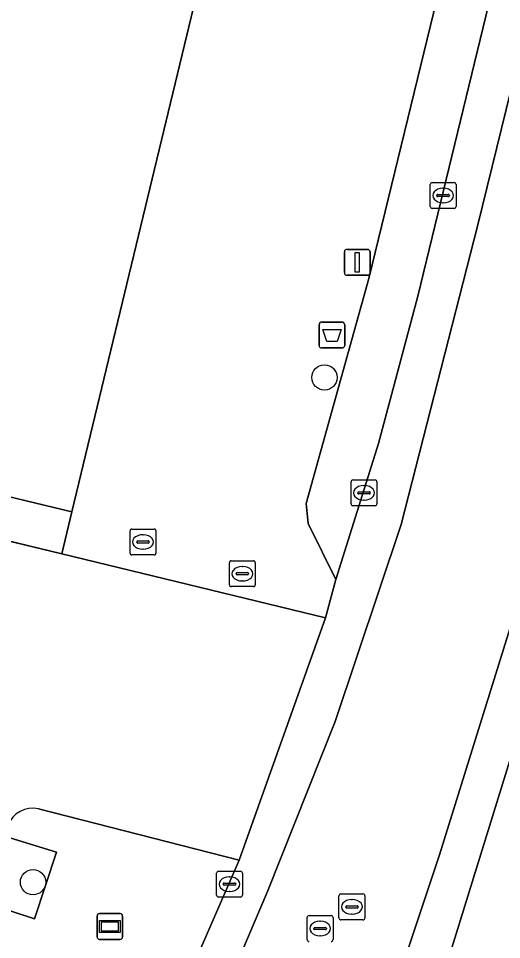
# Model space of a CAD drawing. Extents: x 162803 to 163818, y 381639 to 382475.
# Drawn here: x 163477.02 to 163495.67, y 382116.77 to 382152.37 of the extents above; entities that cross this region are included whole.
import ezdxf

# ---------------------------------------------------------------- set-up
doc = ezdxf.new("R2010")
doc.units = 0
for name, color, linetype in [('IMGEO_Afvalbak', 7, 'Continuous'), ('IMGEO_Boom', 7, 'Continuous'), ('IMGEO_Brandkraan', 7, 'Continuous'), ('IMGEO_Groenvoorziening', 7, 'Continuous'), ('IMGEO_Kolk', 7, 'Continuous'), ('IMGEO_Lichtmast', 7, 'Continuous'), ('IMGEO_Pand', 7, 'Continuous'), ('IMGEO_Pand_overbouw', 7, 'Continuous'), ('IMGEO_Parkeervlak_open', 7, 'Continuous'), ('IMGEO_Reclamebord', 7, 'Continuous'), ('IMGEO_Rijbaan_lokaal_gesloten', 7, 'Continuous'), ('IMGEO_Rijbaan_lokaal_open', 7, 'Continuous'), ('IMGEO_Rioolput', 7, 'Continuous'), ('IMGEO_Voetpad_open', 7, 'Continuous')]:
    doc.layers.add(name, color=color, linetype=linetype)

msp = doc.modelspace()

# ---------------------------------------------------------------- linework, layer by layer
at = {"layer": 'IMGEO_Afvalbak'}
for p, q in [((163488.626, 382139.732), (163488.626, 382140.532)), ((163488.626, 382140.532), (163488.626, 382139.732)), ((163488.726, 382140.632), (163489.516, 382140.632)), ((163489.516, 382140.632), (163488.726, 382140.632)), ((163489.616, 382140.532), (163489.616, 382139.732)), ((163489.616, 382139.732), (163489.616, 382140.532)), ((163489.516, 382139.632), (163488.726, 382139.632)), ((163488.726, 382139.632), (163489.516, 382139.632))]:
    msp.add_line(p, q, dxfattribs=at)
msp.add_lwpolyline([(163488.769, 382140.346), (163489.473, 382140.346), (163489.324, 382139.876), (163488.918, 382139.876), (163488.769, 382140.346)], dxfattribs=at)
for centre, start, end in [((163488.726, 382140.532), 90, 180), ((163488.726, 382140.532), 90, 180), ((163489.516, 382140.532), 0, 90), ((163489.516, 382140.532), 360, 90), ((163488.726, 382139.732), 180, 270), ((163488.726, 382139.732), 180, 270), ((163489.516, 382139.732), 270, 0), ((163489.516, 382139.732), 270, 0)]:
    msp.add_arc(centre, 0.1, start, end, dxfattribs=at)
at = {"layer": 'IMGEO_Boom'}
for centre in [(163488.832, 382138.492), (163477.579, 382118.985)]:
    msp.add_circle(centre, 0.489, dxfattribs=at)
at = {"layer": 'IMGEO_Brandkraan'}
for p, q in [((163481.325, 382131.708), (163481.325, 382132.56)), ((163481.4, 382132.634), (163482.252, 382132.634)), ((163482.326, 382132.56), (163482.326, 382131.708)), ((163481.813, 382132.414), (163481.838, 382132.414)), ((163481.584, 382132.128), (163481.584, 382132.14)), ((163482.022, 382132.091), (163481.624, 382132.091)), ((163481.627, 382132.177), (163482.025, 382132.177)), ((163481.836, 382131.854), (163481.811, 382131.854)), ((163482.068, 382132.14), (163482.068, 382132.128)), ((163482.252, 382131.634), (163481.4, 382131.634))]:
    msp.add_line(p, q, dxfattribs=at)
for points in [[(163481.325, 382131.708), (163481.325, 382132.56)], [(163481.4, 382132.634), (163482.252, 382132.634)], [(163482.326, 382132.56), (163482.326, 382131.708)], [(163482.252, 382131.634), (163481.4, 382131.634)]]:
    msp.add_lwpolyline(points, dxfattribs=at)
for centre, radius, start, end in [((163481.402, 382132.558), 0.0765, 91.552, 178.448), ((163481.402, 382132.558), 0.0765, 91.552, 178.448), ((163482.25, 382132.558), 0.0765, 1.552, 88.448), ((163482.25, 382132.558), 0.0765, 1.552, 88.448), ((163481.624, 382132.137), 0.0403, 85.8775, 175.7526), ((163481.621, 382132.127), 0.0366, 178.938, 274.7102), ((163482.025, 382132.134), 0.043, 264.8664, 352.4533), ((163482.029, 382132.139), 0.0386, 1.7309, 96.639), ((163481.402, 382131.71), 0.0765, 181.552, 268.448), ((163481.402, 382131.71), 0.0765, 181.552, 268.448), ((163482.25, 382131.71), 0.0765, 271.552, 358.448), ((163482.25, 382131.71), 0.0765, 271.552, 358.448)]:
    msp.add_arc(centre, radius, start, end, dxfattribs=at)
for centre, major_axis, ratio, start_param, end_param in [((163481.812, 382132.134), (-0.387, 0.002), 0.722429, 4.712389, 7.853982), ((163481.837, 382132.134), (-0.39, 0.002), 0.717154, 1.570796, 4.712389)]:
    msp.add_ellipse(centre, major_axis=major_axis, ratio=ratio, start_param=start_param, end_param=end_param, dxfattribs=at)
at = {"layer": 'IMGEO_Groenvoorziening'}
msp.add_lwpolyline([(163475.858, 382118.142), (163477.64, 382117.575), (163478.484, 382120.147), (163476.511, 382120.752)], close=True, dxfattribs=at)
at = {"layer": 'IMGEO_Kolk'}
for p, q in [((163492.914, 382145.098), (163492.914, 382145.95)), ((163492.989, 382146.024), (163493.841, 382146.024)), ((163493.402, 382145.804), (163493.427, 382145.804)), ((163493.915, 382145.95), (163493.915, 382145.098)), ((163493.173, 382145.518), (163493.173, 382145.53)), ((163493.611, 382145.481), (163493.213, 382145.481)), ((163493.216, 382145.567), (163493.614, 382145.567)), ((163493.657, 382145.53), (163493.657, 382145.518)), ((163493.841, 382145.024), (163492.989, 382145.024)), ((163493.425, 382145.244), (163493.4, 382145.244)), ((163489.858, 382133.606), (163489.858, 382134.458)), ((163489.933, 382134.532), (163490.785, 382134.532)), ((163490.859, 382134.458), (163490.859, 382133.606)), ((163490.117, 382134.026), (163490.117, 382134.038)), ((163490.555, 382133.989), (163490.157, 382133.989)), ((163490.16, 382134.075), (163490.558, 382134.075)), ((163490.346, 382134.312), (163490.371, 382134.312)), ((163490.601, 382134.038), (163490.601, 382134.026)), ((163490.369, 382133.752), (163490.344, 382133.752)), ((163490.785, 382133.532), (163489.933, 382133.532)), ((163484.74, 382119.41), (163485.592, 382119.41)), ((163484.665, 382118.484), (163484.665, 382119.336)), ((163485.153, 382119.19), (163485.178, 382119.19)), ((163485.666, 382119.336), (163485.666, 382118.484)), ((163484.924, 382118.904), (163484.924, 382118.916)), ((163485.362, 382118.867), (163484.964, 382118.867)), ((163484.967, 382118.953), (163485.365, 382118.953)), ((163485.408, 382118.916), (163485.408, 382118.904)), ((163485.592, 382118.41), (163484.74, 382118.41)), ((163485.176, 382118.63), (163485.151, 382118.63))]:
    msp.add_line(p, q, dxfattribs=at)
for points in [[(163492.914, 382145.098), (163492.914, 382145.95)], [(163492.989, 382146.024), (163493.841, 382146.024)], [(163493.915, 382145.95), (163493.915, 382145.098)], [(163493.841, 382145.024), (163492.989, 382145.024)], [(163489.858, 382133.606), (163489.858, 382134.458)], [(163489.933, 382134.532), (163490.785, 382134.532)], [(163490.859, 382134.458), (163490.859, 382133.606)], [(163490.785, 382133.532), (163489.933, 382133.532)], [(163484.74, 382119.41), (163485.592, 382119.41)], [(163484.665, 382118.484), (163484.665, 382119.336)], [(163485.666, 382119.336), (163485.666, 382118.484)], [(163485.592, 382118.41), (163484.74, 382118.41)]]:
    msp.add_lwpolyline(points, dxfattribs=at)
for centre, radius, start, end in [((163492.991, 382145.948), 0.0765, 91.552, 178.448), ((163492.991, 382145.948), 0.0765, 91.552, 178.448), ((163493.839, 382145.948), 0.0765, 1.552, 88.448), ((163493.839, 382145.948), 0.0765, 1.552, 88.448), ((163493.213, 382145.527), 0.0403, 85.8775, 175.7526), ((163493.21, 382145.517), 0.0366, 178.938, 274.7102), ((163493.614, 382145.524), 0.043, 264.8664, 352.4533), ((163493.618, 382145.529), 0.0386, 1.7309, 96.639), ((163492.991, 382145.1), 0.0765, 181.552, 268.448), ((163492.991, 382145.1), 0.0765, 181.552, 268.448), ((163493.839, 382145.1), 0.0765, 271.552, 358.448), ((163493.839, 382145.1), 0.0765, 271.552, 358.448), ((163489.935, 382134.456), 0.0765, 91.552, 178.448), ((163489.935, 382134.456), 0.0765, 91.552, 178.448), ((163490.783, 382134.456), 0.0765, 1.552, 88.448), ((163490.783, 382134.456), 0.0765, 1.552, 88.448), ((163490.157, 382134.035), 0.0403, 85.8775, 175.7526), ((163490.154, 382134.025), 0.0366, 178.938, 274.7102), ((163490.558, 382134.032), 0.043, 264.8664, 352.4533), ((163490.562, 382134.037), 0.0386, 1.7309, 96.639), ((163489.935, 382133.608), 0.0765, 181.552, 268.448), ((163489.935, 382133.608), 0.0765, 181.552, 268.448), ((163490.783, 382133.608), 0.0765, 271.552, 358.448), ((163490.783, 382133.608), 0.0765, 271.552, 358.448), ((163484.742, 382119.334), 0.0765, 91.552, 178.448), ((163484.742, 382119.334), 0.0765, 91.552, 178.448), ((163485.59, 382119.334), 0.0765, 1.552, 88.448), ((163485.59, 382119.334), 0.0765, 1.552, 88.448), ((163484.964, 382118.913), 0.0403, 85.8775, 175.7526), ((163484.961, 382118.903), 0.0366, 178.938, 274.7102), ((163485.365, 382118.91), 0.043, 264.8664, 352.4533), ((163485.369, 382118.915), 0.0386, 1.7309, 96.639), ((163484.742, 382118.486), 0.0765, 181.552, 268.448), ((163484.742, 382118.486), 0.0765, 181.552, 268.448), ((163485.59, 382118.486), 0.0765, 271.552, 358.448), ((163485.59, 382118.486), 0.0765, 271.552, 358.448)]:
    msp.add_arc(centre, radius, start, end, dxfattribs=at)
for centre, major_axis, ratio, start_param, end_param in [((163493.401, 382145.524), (-0.387, 0.002), 0.722429, 4.712389, 7.853982), ((163493.426, 382145.524), (-0.39, 0.002), 0.717154, 1.570796, 4.712389), ((163490.345, 382134.032), (-0.387, 0.002), 0.722429, 4.712389, 7.853982), ((163490.37, 382134.032), (-0.39, 0.002), 0.717154, 1.570796, 4.712389), ((163485.152, 382118.91), (-0.387, 0.002), 0.722429, 4.712389, 7.853982), ((163485.177, 382118.91), (-0.39, 0.002), 0.717154, 1.570796, 4.712389)]:
    msp.add_ellipse(centre, major_axis=major_axis, ratio=ratio, start_param=start_param, end_param=end_param, dxfattribs=at)
at = {"layer": 'IMGEO_Lichtmast'}
for p, q in [((163489.604, 382142.543), (163489.604, 382143.343)), ((163489.604, 382143.343), (163489.604, 382142.543)), ((163489.704, 382143.443), (163490.494, 382143.443)), ((163490.494, 382143.443), (163489.704, 382143.443)), ((163490.594, 382143.343), (163490.594, 382142.543)), ((163490.594, 382142.543), (163490.594, 382143.343)), ((163490.494, 382142.443), (163489.704, 382142.443)), ((163489.704, 382142.443), (163490.494, 382142.443))]:
    msp.add_line(p, q, dxfattribs=at)
msp.add_lwpolyline([(163490.024, 382143.318), (163490.174, 382143.318), (163490.174, 382142.568), (163490.024, 382142.568), (163490.024, 382143.318)], dxfattribs=at)
for centre, start, end in [((163489.704, 382143.343), 90, 180), ((163489.704, 382143.343), 90, 180), ((163490.494, 382143.343), 0, 90), ((163490.494, 382143.343), 360, 90), ((163489.704, 382142.543), 180, 270), ((163489.704, 382142.543), 180, 270), ((163490.494, 382142.543), 270, 0), ((163490.494, 382142.543), 270, 0)]:
    msp.add_arc(centre, 0.1, start, end, dxfattribs=at)
at = {"layer": 'IMGEO_Pand'}
msp.add_lwpolyline([(163492.2, 382187.783), (163484.443, 382189.652), (163484.757, 382190.954), (163481.58, 382191.719), (163481.258, 382190.383), (163471.018, 382192.85), (163468.827, 382183.755), (163464.518, 382165.864), (163462.446, 382157.262), (163462.153, 382156.046), (163458.574, 382141.188), (163457.512, 382136.78), (163470.776, 382133.584), (163471.165, 382135.2), (163479.075, 382133.295)], close=True, dxfattribs=at)
at = {"layer": 'IMGEO_Pand_overbouw'}
msp.add_lwpolyline([(163479.075, 382133.295), (163471.165, 382135.2), (163470.776, 382133.584), (163478.686, 382131.678)], close=True, dxfattribs=at)
at = {"layer": 'IMGEO_Parkeervlak_open'}
msp.add_lwpolyline([(163501.784, 382180.191), (163500, 382179.052), (163499.578, 382178.783), (163499.292, 382178.279), (163490.549, 382142.313), (163488.122, 382133.616), (163488.205, 382132.845), (163489.269, 382130.682), (163490.921, 382135.937), (163492.433, 382141.632), (163500, 382172.835)], close=True, dxfattribs=at)
at = {"layer": 'IMGEO_Reclamebord'}
for p, q in [((163480.05, 382116.875), (163480.05, 382117.675)), ((163480.05, 382117.675), (163480.05, 382116.875)), ((163480.15, 382117.775), (163480.94, 382117.775)), ((163480.94, 382117.775), (163480.15, 382117.775)), ((163481.04, 382117.675), (163481.04, 382116.875)), ((163481.04, 382116.875), (163481.04, 382117.675)), ((163480.94, 382116.775), (163480.15, 382116.775)), ((163480.15, 382116.775), (163480.94, 382116.775))]:
    msp.add_line(p, q, dxfattribs=at)
for points in [[(163480.151, 382117.507), (163480.939, 382117.507), (163480.939, 382117.043), (163480.151, 382117.043), (163480.151, 382117.507)], [(163480.216, 382117.442), (163480.216, 382117.108), (163480.874, 382117.108), (163480.874, 382117.442), (163480.216, 382117.442)]]:
    msp.add_lwpolyline(points, dxfattribs=at)
for centre, start, end in [((163480.15, 382117.675), 90, 180), ((163480.15, 382117.675), 90, 180), ((163480.94, 382117.675), 0, 90), ((163480.94, 382117.675), 360, 90), ((163480.15, 382116.875), 180, 270), ((163480.15, 382116.875), 180, 270), ((163480.94, 382116.875), 270, 0), ((163480.94, 382116.875), 270, 0)]:
    msp.add_arc(centre, 0.1, start, end, dxfattribs=at)
at = {"layer": 'IMGEO_Rijbaan_lokaal_gesloten'}
for points in [[(163518.277, 382211.062), (163518.16, 382211.245), (163524.848, 382238.45), (163525.218, 382240.21), (163529.338, 382256.343), (163529.634, 382257.552), (163530.338, 382260.39), (163528.706, 382260.766), (163526.46, 382251.061), (163524.776, 382244.371), (163523.364, 382238.62), (163512.256, 382193.448), (163501.707, 382150.226), (163499.769, 382142.519), (163496.345, 382129.936), (163493.27, 382120.04), (163491.083, 382113.477), (163485.511, 382093.716), (163476.268, 382063.863)], [(163482.405, 382078.181), (163483.262, 382080.907), (163484.108, 382083.636), (163484.943, 382086.368), (163485.768, 382089.104), (163486.582, 382091.842), (163487.386, 382094.584), (163488.178, 382097.329), (163488.96, 382100.077), (163489.731, 382102.827), (163490.492, 382105.581), (163491.241, 382108.337), (163491.288, 382108.493), (163496.331, 382124.775), (163497.324, 382127.702), (163500, 382137.009), (163500.389, 382138.362), (163517.835, 382209.914)], [(163507.932, 382197.694), (163505.702, 382188.476), (163504.274, 382182.766), (163499.478, 382163.585), (163498.772, 382160.762), (163494.751, 382144.389), (163491.788, 382132.814), (163489.249, 382125.192), (163486.639, 382118.629), (163482.226, 382108.27), (163480.102, 382103.094), (163476.825, 382092.292)], [(163476.268, 382063.863), (163485.511, 382093.716), (163491.083, 382113.477), (163493.27, 382120.04), (163496.345, 382129.936), (163499.769, 382142.519), (163501.707, 382150.226), (163512.256, 382193.448)], [(163504.274, 382182.766), (163502.539, 382183.2), (163501.784, 382180.191), (163500, 382172.835), (163492.433, 382141.632), (163490.921, 382135.937), (163489.269, 382130.682), (163488.867, 382129.201), (163485.535, 382119.831), (163479.364, 382105.637), (163478.229, 382102.682), (163476.932, 382098.229)], [(163468.098, 382062.079), (163467.362, 382060.095), (163464.129, 382051.438), (163461.281, 382044.465), (163460.465, 382042.582), (163460.098, 382041.653), (163461.686, 382040.98), (163463.691, 382045.81), (163467.696, 382056.208), (163473.094, 382072.933), (163474.222, 382079.849), (163475.514, 382086.822), (163476.825, 382092.292), (163480.102, 382103.094), (163482.226, 382108.27), (163486.639, 382118.629), (163489.249, 382125.192), (163491.788, 382132.814), (163494.751, 382144.389), (163498.772, 382160.762), (163499.478, 382163.585), (163504.274, 382182.766)]]:
    msp.add_lwpolyline(points, dxfattribs=at)
at = {"layer": 'IMGEO_Rijbaan_lokaal_open'}
msp.add_lwpolyline([(163496.331, 382124.775), (163491.288, 382108.493)], dxfattribs=at)
at = {"layer": 'IMGEO_Rioolput'}
for p, q in [((163485.161, 382130.481), (163485.161, 382131.333)), ((163485.236, 382131.407), (163486.088, 382131.407)), ((163485.649, 382131.187), (163485.674, 382131.187)), ((163486.162, 382131.333), (163486.162, 382130.481)), ((163485.42, 382130.901), (163485.42, 382130.913)), ((163485.858, 382130.864), (163485.46, 382130.864)), ((163485.463, 382130.95), (163485.861, 382130.95)), ((163485.904, 382130.913), (163485.904, 382130.901)), ((163486.088, 382130.407), (163485.236, 382130.407)), ((163485.672, 382130.627), (163485.647, 382130.627)), ((163489.393, 382117.604), (163489.393, 382118.456)), ((163489.468, 382118.53), (163490.32, 382118.53)), ((163489.881, 382118.31), (163489.906, 382118.31)), ((163490.394, 382118.456), (163490.394, 382117.604)), ((163489.652, 382118.024), (163489.652, 382118.036)), ((163490.09, 382117.987), (163489.692, 382117.987)), ((163489.695, 382118.073), (163490.093, 382118.073)), ((163490.136, 382118.036), (163490.136, 382118.024)), ((163488.163, 382116.767), (163488.163, 382117.619)), ((163488.238, 382117.693), (163489.09, 382117.693)), ((163489.164, 382117.619), (163489.164, 382116.767)), ((163489.904, 382117.75), (163489.879, 382117.75)), ((163488.465, 382117.236), (163488.863, 382117.236)), ((163488.651, 382117.473), (163488.676, 382117.473)), ((163490.32, 382117.53), (163489.468, 382117.53)), ((163488.422, 382117.187), (163488.422, 382117.199)), ((163488.86, 382117.15), (163488.462, 382117.15)), ((163488.674, 382116.913), (163488.649, 382116.913)), ((163488.906, 382117.199), (163488.906, 382117.187))]:
    msp.add_line(p, q, dxfattribs=at)
for points in [[(163485.161, 382130.481), (163485.161, 382131.333)], [(163485.236, 382131.407), (163486.088, 382131.407)], [(163486.162, 382131.333), (163486.162, 382130.481)], [(163486.088, 382130.407), (163485.236, 382130.407)], [(163489.393, 382117.604), (163489.393, 382118.456)], [(163489.468, 382118.53), (163490.32, 382118.53)], [(163490.394, 382118.456), (163490.394, 382117.604)], [(163488.163, 382116.767), (163488.163, 382117.619)], [(163488.238, 382117.693), (163489.09, 382117.693)], [(163489.164, 382117.619), (163489.164, 382116.767)], [(163490.32, 382117.53), (163489.468, 382117.53)]]:
    msp.add_lwpolyline(points, dxfattribs=at)
for centre, radius, start, end in [((163485.238, 382131.331), 0.0765, 91.552, 178.448), ((163485.238, 382131.331), 0.0765, 91.552, 178.448), ((163486.086, 382131.331), 0.0765, 1.552, 88.448), ((163486.086, 382131.331), 0.0765, 1.552, 88.448), ((163485.46, 382130.91), 0.0403, 85.8775, 175.7526), ((163485.457, 382130.9), 0.0366, 178.938, 274.7102), ((163485.861, 382130.907), 0.043, 264.8664, 352.4533), ((163485.865, 382130.912), 0.0386, 1.7309, 96.639), ((163485.238, 382130.483), 0.0765, 181.552, 268.448), ((163485.238, 382130.483), 0.0765, 181.552, 268.448), ((163486.086, 382130.483), 0.0765, 271.552, 358.448), ((163486.086, 382130.483), 0.0765, 271.552, 358.448), ((163489.47, 382118.454), 0.0765, 91.552, 178.448), ((163489.47, 382118.454), 0.0765, 91.552, 178.448), ((163490.318, 382118.454), 0.0765, 1.552, 88.448), ((163490.318, 382118.454), 0.0765, 1.552, 88.448), ((163489.692, 382118.033), 0.0403, 85.8775, 175.7526), ((163489.689, 382118.023), 0.0366, 178.938, 274.7102), ((163490.093, 382118.03), 0.043, 264.8664, 352.4533), ((163490.097, 382118.035), 0.0386, 1.7309, 96.639), ((163488.24, 382117.617), 0.0765, 91.552, 178.448), ((163488.24, 382117.617), 0.0765, 91.552, 178.448), ((163489.088, 382117.617), 0.0765, 1.552, 88.448), ((163489.088, 382117.617), 0.0765, 1.552, 88.448), ((163489.47, 382117.606), 0.0765, 181.552, 268.448), ((163489.47, 382117.606), 0.0765, 181.552, 268.448), ((163490.318, 382117.606), 0.0765, 271.552, 358.448), ((163490.318, 382117.606), 0.0765, 271.552, 358.448), ((163488.462, 382117.196), 0.0403, 85.8775, 175.7526), ((163488.867, 382117.198), 0.0386, 1.7309, 96.639), ((163488.459, 382117.186), 0.0366, 178.938, 274.7102), ((163488.863, 382117.193), 0.043, 264.8664, 352.4533), ((163488.24, 382116.769), 0.0765, 181.552, 268.448), ((163488.24, 382116.769), 0.0765, 181.552, 268.448), ((163489.088, 382116.769), 0.0765, 271.552, 358.448), ((163489.088, 382116.769), 0.0765, 271.552, 358.448)]:
    msp.add_arc(centre, radius, start, end, dxfattribs=at)
for centre, major_axis, ratio, start_param, end_param in [((163485.648, 382130.907), (-0.387, 0.002), 0.722429, 4.712389, 7.853982), ((163485.673, 382130.907), (-0.39, 0.002), 0.717154, 1.570796, 4.712389), ((163489.88, 382118.03), (-0.387, 0.002), 0.722429, 4.712389, 7.853982), ((163489.905, 382118.03), (-0.39, 0.002), 0.717154, 1.570796, 4.712389), ((163488.65, 382117.193), (-0.387, 0.002), 0.722429, 4.712389, 7.853982), ((163488.675, 382117.193), (-0.39, 0.002), 0.717154, 1.570796, 4.712389)]:
    msp.add_ellipse(centre, major_axis=major_axis, ratio=ratio, start_param=start_param, end_param=end_param, dxfattribs=at)
at = {"layer": 'IMGEO_Voetpad_open'}
for points in [[(163500, 382189.033), (163498.995, 382189.476), (163494.075, 382190.679), (163493.793, 382190.748), (163492.962, 382190.947), (163492.2, 382187.783), (163479.075, 382133.295), (163478.686, 382131.678), (163488.867, 382129.201), (163489.269, 382130.682), (163488.205, 382132.845), (163488.122, 382133.616), (163490.549, 382142.313), (163499.292, 382178.279)], [(163488.867, 382129.201), (163478.686, 382131.678), (163473.906, 382132.83), (163472.485, 382126.969), (163472.065, 382125.176)], [(163477.788, 382121.819), (163485.535, 382119.831), (163488.867, 382129.201)], [(163485.535, 382119.831), (163477.788, 382121.819)], [(163476.611, 382121.183), (163476.58, 382121.087), (163476.511, 382120.752), (163478.484, 382120.147), (163477.64, 382117.575), (163475.858, 382118.142), (163475.612, 382117.181), (163475.048, 382114.857), (163474.016, 382110.732), (163473.913, 382110.319)], [(163459.665, 382045.867), (163460.618, 382048.099), (163464.689, 382058.471), (163465.19, 382059.045), (163467.362, 382060.095), (163468.098, 382062.079), (163467.539, 382068.799), (163467.727, 382069.982), (163471.127, 382086.772), (163476.932, 382098.229), (163478.229, 382102.682), (163479.364, 382105.637), (163485.535, 382119.831)]]:
    msp.add_lwpolyline(points, dxfattribs=at)
msp.add_lwpolyline([(163471.165, 382135.2), (163470.776, 382133.584), (163473.906, 382132.83), (163478.686, 382131.678), (163479.075, 382133.295)], close=True, dxfattribs=at)
msp.add_arc((163477.566, 382120.823), 1.02, 77.4172, 159.3525, dxfattribs=at)
msp.add_arc((163477.566, 382120.823), 1.02, 77.4172, 159.3525, dxfattribs=at)

doc.saveas('drawing.dxf')
